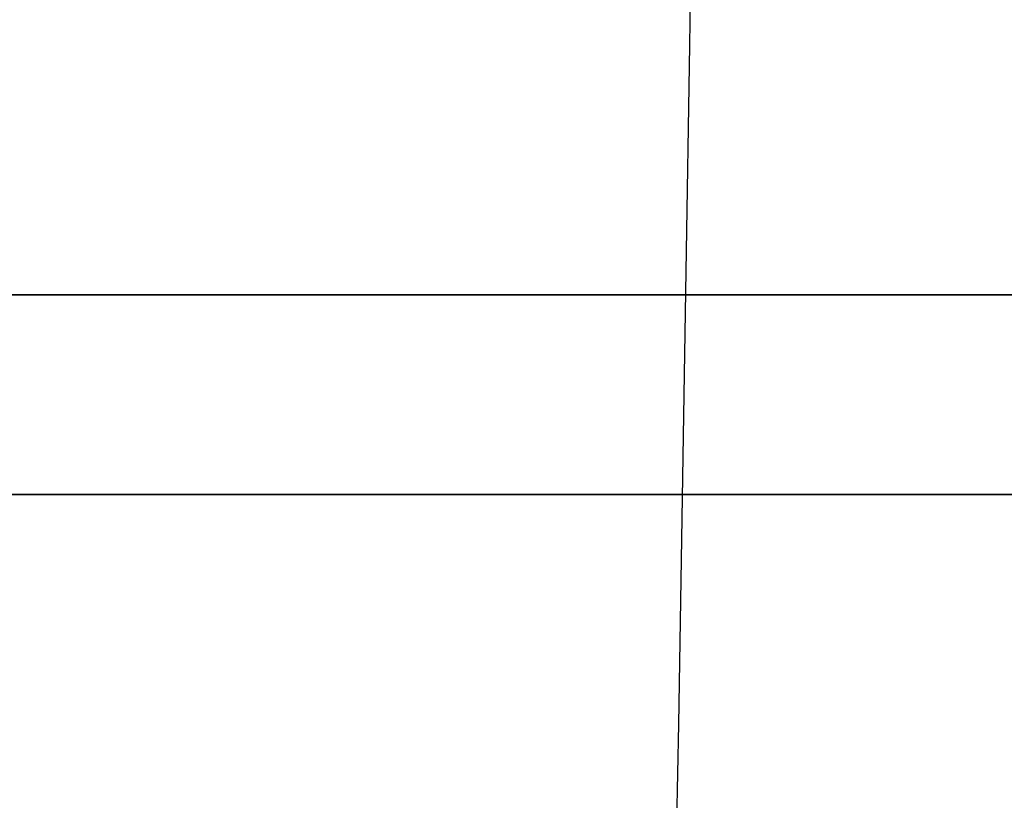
# Model space of a CAD drawing. Header units: centimetres. Extents: x -3.6 to 3.6, y -2.3 to 5.7.
# Tile 525 of 656: x -0.3642 to -0.3457, y -1.0408 to -1.0261. Entities that reach past the tile are written whole.
import ezdxf

# ---------------------------------------------------------------- set-up
doc = ezdxf.new("R2010")
doc.units = ezdxf.units.CM
doc.layers.add('Default', color=7, linetype='Continuous', true_color=0x000000)

# ---------------------------------------------------------------- blocks, each defined once
blk = doc.blocks.new('1239X20')
at = {"layer": 'Default', "extrusion": (0.965926, 0, -0.258819)}
blk.add_arc((11.65, -45.02829), 31.5, 80.072148, 99.927852, dxfattribs=at)
at = {"layer": 'Default', "extrusion": (-0.965926, 0, -0.258819)}
blk.add_arc((-11.65, 45.02829), 31.5, 260.072148, 279.927852, dxfattribs=at)
at = {"layer": 'Default'}
for points in [[(-0.02068, 11.63085, -13.99998), (-0.41306, 11.03231, -13.89522), (-1.19977, 9.83012, -13.72052), (-2.39227, 8.01984, -13.56352), (-3.19737, 6.81768, -13.52866), (-3.60349, 6.21915, -13.5283)], [(-0.02068, 11.63085, 13.99998), (-0.41305, 11.03232, 13.89522), (-1.19976, 9.83014, 13.72052), (-2.39226, 8.01986, 13.56352), (-3.19736, 6.81769, 13.52866), (-3.60349, 6.21915, 13.5283)]]:
    blk.add_open_spline(points, degree=3, dxfattribs=at)
blk = doc.blocks.new('1838121314')
at = {"layer": 'Default', "extrusion": (0, 1, 0)}
for centre, radius, start, end in [((0, 0, 12.0875), 6.975, 267.178989, 87.178989), ((0, 0, 12.05), 11.225, 266.985339, 86.985339)]:
    blk.add_arc(centre, radius, start, end, dxfattribs=at)
blk = doc.blocks.new('R1784XM_ASM22')
at = {"layer": 'Default'}
for name, p in [('1239X20', (0, 0)), ('1838121314', (0, -2.4))]:
    blk.add_blockref(name, p, dxfattribs=at)
blk = doc.blocks.new('F3710XM_ASM')
at = {"layer": 'Default'}
blk.add_blockref('R1784XM_ASM22', (0, -20), dxfattribs=at)

msp = doc.modelspace()

# ---------------------------------------------------------------- block references
at = {"layer": 'Default', "xscale": 0.1, "yscale": 0.1, "zscale": 0.1}
msp.add_blockref('F3710XM_ASM', (0, 0), dxfattribs=at)

doc.saveas('drawing.dxf')
